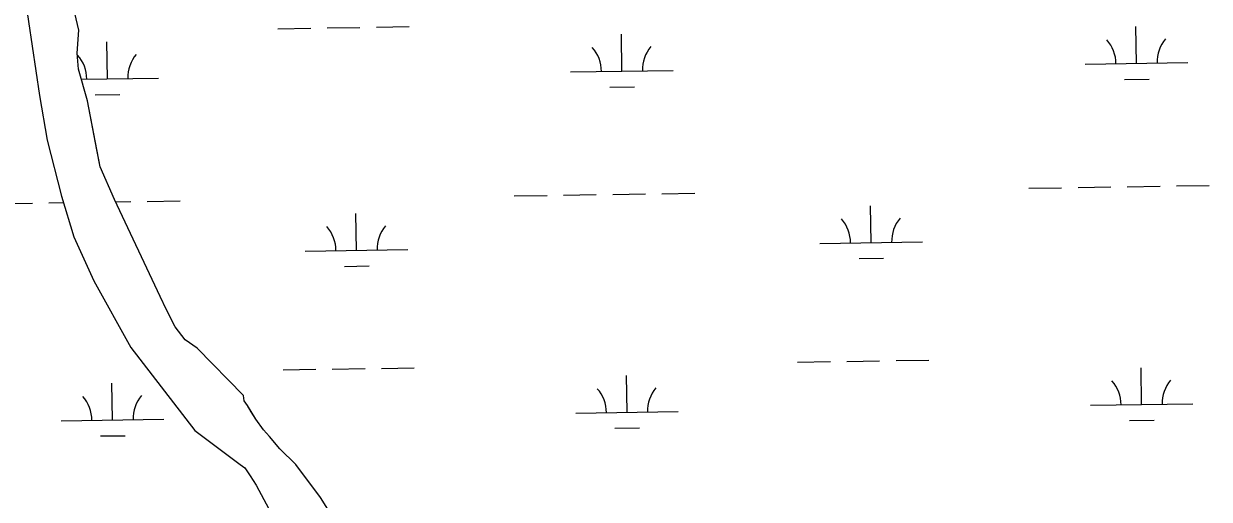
# Model space of a CAD drawing. Extents: x 3807117 to 3845308, y 337856 to 363736.
# Drawn here: x 3838076 to 3839232, y 350843 to 351307 of the extents above; entities that cross this region are included whole.
import ezdxf

# ---------------------------------------------------------------- set-up
doc = ezdxf.new("R2010")
doc.units = 0
doc.layers.add('V-TOPO-SHOR', color=7, linetype='Continuous')
doc.layers.add('V-WETL-SWMP', color=7, linetype='Continuous')

msp = doc.modelspace()

# ---------------------------------------------------------------- linework, layer by layer
at = {"layer": 'V-TOPO-SHOR'}
for points in [[(3838063.9, 351494.6), (3838076.8, 351333.2), (3838091.2, 351236.6), (3838098.6, 351193), (3838112.5, 351138.3), (3838124.6, 351098.8), (3838144, 351056), (3838180.1, 350990.8), (3838242.5, 350909.8)], [(3838388.6, 350807.3), (3838365.1, 350844.5), (3838341, 350876.7), (3838325.4, 350892.2), (3838315.4, 350904.1), (3838309.6, 350910.5), (3838302.1, 350920.9), (3838297.6, 350928.3), (3838293.8, 350934.4), (3838290.8, 350939), (3838289.9, 350944.2), (3838244.9, 350990.2), (3838233.1, 350998.3), (3838223.3, 351011), (3838214.8, 351027.7), (3838208.9, 351040.7), (3838164.3, 351135.2), (3838150.4, 351166.9), (3838147.1, 351183.7), (3838137.8, 351231.5), (3838129.1, 351262.1), (3838127.9, 351277.8), (3838129.5, 351300.2), (3838124.2, 351322.3)], [(3838242.5, 350909.8), (3838286.7, 350876.8), (3838291.3, 350873.6), (3838296.4, 350865.6), (3838302.4, 350856.6), (3838329.5, 350806.3), (3838337.7, 350799.3), (3838345.4, 350796), (3838373.6, 350769.7), (3838441, 350679.1), (3838501.5, 350606.1), (3838523.7, 350572.6), (3838542.8, 350539.2), (3838553.5, 350506), (3838570.2, 350437.6), (3838573.9, 350393.6), (3838571.2, 350348.7), (3838562.7, 350298.6), (3838552.4, 350260.2), (3838536.1, 350225.8)]]:
    msp.add_lwpolyline(points, dxfattribs=at)
at = {"layer": 'V-WETL-SWMP'}
for p, q in [((3838371.6, 351302.5), (3838403.6, 351302.9)), ((3838419.6, 351303.2), (3838451.6, 351303.7)), ((3839161, 351267.9), (3839160.4, 351303.8)), ((3838323.6, 351301.7), (3838355.6, 351302.2)), ((3838659.1, 351260.3), (3838658.6, 351296.3)), ((3838157.3, 351252.8), (3838156.7, 351288.8)), ((3839111, 351267.1), (3839211, 351268.6)), ((3838609.1, 351259.6), (3838709.1, 351261.1)), ((3838131.8, 351252.4), (3838207.3, 351253.6)), ((3838647.3, 351244.7), (3838671.3, 351245.1)), ((3839149.2, 351252.2), (3839173.2, 351252.6)), ((3838145.5, 351237.2), (3838169.5, 351237.6)), ((3838698.1, 351140.8), (3838730.1, 351141.3)), ((3839055.9, 351146.2), (3839087.9, 351146.7)), ((3839103.9, 351146.9), (3839135.9, 351147.4)), ((3839151.9, 351147.6), (3839183.9, 351148.1)), ((3839199.9, 351148.4), (3839231.9, 351148.8)), ((3838052.2, 351131.2), (3838084.2, 351131.6)), ((3838100.2, 351131.9), (3838114.4, 351132.1)), ((3838165.4, 351132.9), (3838180.2, 351133.1)), ((3838196.2, 351133.3), (3838228.2, 351133.8)), ((3838554.1, 351138.7), (3838586.1, 351139.2)), ((3838602.1, 351139.4), (3838634.1, 351139.9)), ((3838650.1, 351140.1), (3838682.1, 351140.6)), ((3838400.3, 351085.6), (3838399.7, 351121.6)), ((3838902.1, 351093.1), (3838901.6, 351129.1)), ((3838350.3, 351084.9), (3838450.3, 351086.4)), ((3838852.1, 351092.4), (3838952.1, 351093.9)), ((3838890.3, 351077.5), (3838914.3, 351077.9)), ((3838388.5, 351070), (3838412.5, 351070.4)), ((3838328.6, 350969.1), (3838360.6, 350969.6)), ((3838376.6, 350969.8), (3838408.6, 350970.3)), ((3838424.6, 350970.5), (3838456.6, 350971)), ((3838830.4, 350976.6), (3838862.4, 350977.1)), ((3838878.4, 350977.3), (3838910.4, 350977.8)), ((3838926.4, 350978.1), (3838958.4, 350978.5)), ((3839165.9, 350935.2), (3839165.4, 350971.2)), ((3838162.2, 350920.2), (3838161.7, 350956.2)), ((3838664.1, 350927.7), (3838663.6, 350963.7)), ((3839115.9, 350934.5), (3839215.9, 350936)), ((3838614.1, 350926.9), (3838714.1, 350928.4)), ((3838112.2, 350919.4), (3838212.2, 350920.9)), ((3838652.3, 350912.1), (3838676.3, 350912.4)), ((3839154.2, 350919.6), (3839178.2, 350920)), ((3838150.5, 350904.6), (3838174.5, 350904.9))]:
    msp.add_line(p, q, dxfattribs=at)
for points in [[(3838076.8, 351333.2), (3838091.2, 351236.6), (3838098.6, 351193), (3838112.5, 351138.3), (3838124.6, 351098.8), (3838144, 351056), (3838180.1, 350990.8), (3838242.5, 350909.8), (3838286.7, 350876.8), (3838291.3, 350873.6), (3838296.4, 350865.6), (3838302.4, 350856.6), (3838329.5, 350806.3)], [(3838388.6, 350807.3), (3838365.1, 350844.5), (3838341, 350876.7), (3838325.4, 350892.2), (3838315.4, 350904.1), (3838309.6, 350910.5), (3838302.1, 350920.9), (3838293.8, 350934.4), (3838290.8, 350939), (3838289.9, 350944.2), (3838244.9, 350990.2), (3838233.1, 350998.3), (3838223.3, 351011), (3838214.8, 351027.7), (3838208.9, 351040.7), (3838164.3, 351135.2), (3838150.4, 351166.9), (3838137.8, 351231.5), (3838129.1, 351262.1), (3838127.9, 351277.8), (3838129.5, 351300.2), (3838124.2, 351322.3)]]:
    msp.add_lwpolyline(points, dxfattribs=at)
for centre, start, end in [((3839216.2, 351269.2), 140.0865, 181.6302), ((3838603.9, 351260), 0.0865, 41.6302), ((3838714.3, 351261.6), 140.0865, 181.6302), ((3839105.7, 351267.5), 0.0865, 41.6302), ((3838102, 351252.5), 0.0865, 41.6302), ((3838212.5, 351254.1), 140.0865, 181.6302), ((3838345, 351085.3), 0.0865, 41.6302), ((3838455.5, 351086.9), 140.0865, 181.6302), ((3838846.9, 351092.8), 0.0865, 41.6302), ((3838957.3, 351094.4), 140.0865, 181.6302), ((3839110.7, 350934.9), 0.0865, 41.6302), ((3839221.2, 350936.5), 140.0865, 181.6302), ((3838608.8, 350927.3), 0.0865, 41.6302), ((3838719.3, 350929), 140.0865, 181.6302), ((3838107, 350919.8), 0.0865, 41.6302), ((3838217.5, 350921.5), 140.0865, 181.6302)]:
    msp.add_arc(centre, 35.2, start, end, dxfattribs=at)

doc.saveas('drawing.dxf')
